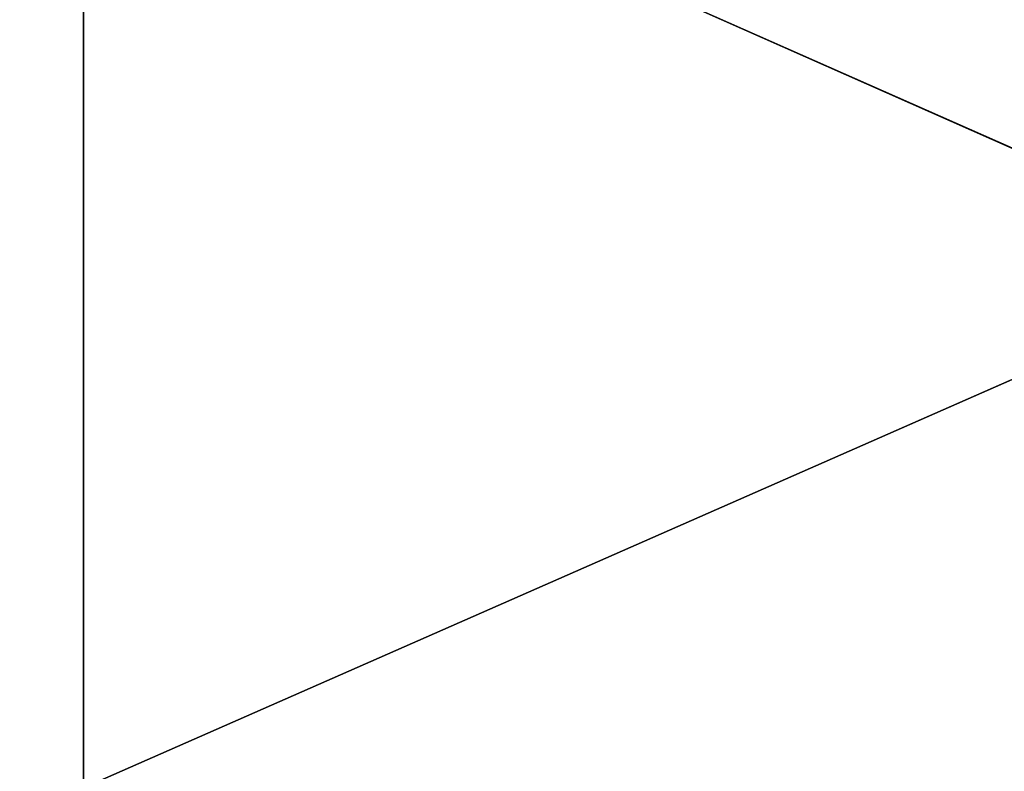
# Model space of a CAD drawing. Extents: x 12 to 103, y 2 to 366.
# Tile 446 of 656: x 51.833 to 52.773, y 243.951 to 244.669. Entities that reach past the tile are written whole.
import ezdxf

# ---------------------------------------------------------------- set-up
doc = ezdxf.new("R2010")
doc.units = 0
doc.header["$LTSCALE"] = 2.54
doc.layers.get('0').update_dxf_attribs({"color": 13, "linetype": 'CONTINUOUS'})

# ---------------------------------------------------------------- blocks, each defined once
blk = doc.blocks.new('SZCZOTKA_DO_WC_EQULA_WISZ_')
at = {"color": 0}
for p, q in [((54.15996, 243.935, 102.86244), (49.64564, 245.935, 102.15936)), ((54.15996, 243.935, 102.86244), (49.64564, 245.935, 102.15936)), ((51.89374, 243.935, 14.87624), (56.43827, 245.935, 14.40648)), ((51.89374, 243.935, 14.87624), (56.43827, 245.935, 14.40648)), ((51.89374, 243.935, 14.87624), (51.89374, 245.935, 14.87624)), ((51.89374, 243.935, 14.87624), (51.89374, 245.935, 14.87624))]:
    blk.add_line(p, q, dxfattribs=at)
mesh = blk.add_polyface(dxfattribs=at)
corners = [(51.89374, 243.935, 14.87624), (47.42161, 243.935, 15.81078), (51.89374, 245.935, 14.87624)]
mesh.append_faces([[corners[k] for k in face] for face in [(0, 1, 2)]], dxfattribs={"color": 0})
mesh = blk.add_polyface(dxfattribs=at)
corners = [(51.89374, 245.935, 14.87624), (47.42161, 243.935, 15.81078), (47.42161, 245.935, 15.81078)]
mesh.append_faces([[corners[k] for k in face] for face in [(0, 1, 2)]], dxfattribs={"color": 0})
mesh = blk.add_polyface(dxfattribs=at)
corners = [(54.15996, 243.935, 102.86244), (49.64564, 245.935, 102.15936), (49.64564, 243.935, 102.15936)]
mesh.append_faces([[corners[k] for k in face] for face in [(0, 1, 2)]], dxfattribs={"color": 0})
mesh = blk.add_polyface(dxfattribs=at)
corners = [(54.15996, 245.935, 102.86244), (49.64564, 245.935, 102.15936), (54.15996, 243.935, 102.86244)]
mesh.append_faces([[corners[k] for k in face] for face in [(0, 1, 2)]], dxfattribs={"color": 0})
mesh = blk.add_polyface(dxfattribs=at)
corners = [(56.43827, 243.935, 14.40648), (51.89374, 243.935, 14.87624), (56.43827, 245.935, 14.40648)]
mesh.append_faces([[corners[k] for k in face] for face in [(0, 1, 2)]], dxfattribs={"color": 0})
mesh = blk.add_polyface(dxfattribs=at)
corners = [(56.43827, 245.935, 14.40648), (51.89374, 243.935, 14.87624), (51.89374, 245.935, 14.87624)]
mesh.append_faces([[corners[k] for k in face] for face in [(0, 1, 2)]], dxfattribs={"color": 0})

msp = doc.modelspace()

# ---------------------------------------------------------------- block references
at = {"color": 0}
msp.add_blockref('SZCZOTKA_DO_WC_EQULA_WISZ_', (0, 0), dxfattribs=at)

doc.saveas('drawing.dxf')
